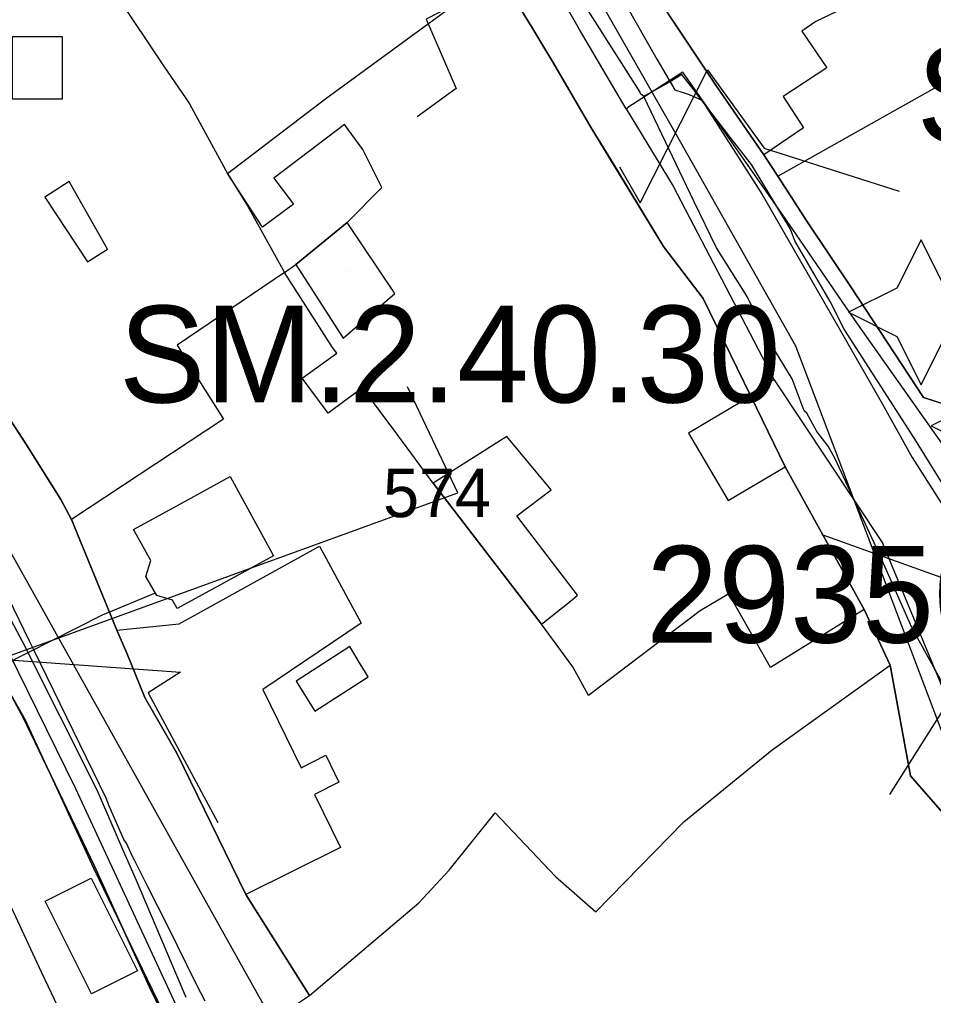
# Model space of a CAD drawing. Extents: x -690419 to -685080, y -987825 to -981190.
# Drawn here: x -687124.4 to -687029.9, y -985799.5 to -985698.6 of the extents above; entities that cross this region are included whole.
import ezdxf

# ---------------------------------------------------------------- set-up
doc = ezdxf.new("R2010")
doc.units = 0
for name, color, linetype in [('_DOPLNĚK BUDOVY', 7, 'Continuous'), ('Architektonicky cenná stavba', 7, 'Continuous'), ('BPEJ I-II ochrana', 7, 'Continuous'), ('Docházková izochrona BUS (S)', 7, 'Continuous'), ('Docházková izochrona VLAK (S)', 7, 'Continuous'), ('Implicitní', 7, 'Continuous'), ('Kanalizace stoka bez rozlišení (S)', 7, 'Continuous'), ('Nemovitá kulturní památka (S)', 7, 'Continuous'), ('Nemovité kulturní památky (S) - popis', 7, 'Continuous'), ('Památková zóna městská (S)', 7, 'Continuous'), ('Plochy smíšené obytné městské SM (S)', 7, 'Continuous'), ('Plochy veřejná prostranství všeobecná PU (S)', 7, 'Continuous'), ('Plynovod STL (S)', 7, 'Continuous'), ('Regulacni bloky_ID', 7, 'Continuous'), ('Regulační bloky STABILIZOVANÉ (S)', 7, 'Continuous'), ('Regulační kódy STABILIZOVANÉ (S)', 7, 'Continuous'), ('Spoje - komunikační vedení bez rozlišení provozovanál (S)', 7, 'Continuous'), ('Trasy cykloturistické (N)', 7, 'Continuous'), ('Vodovodní řady (S)', 7, 'Continuous')]:
    doc.layers.add(name, color=color, linetype=linetype)

# ---------------------------------------------------------------- blocks, each defined once
blk = doc.blocks.new('_DOMIN S')
at = {"layer": 'Implicitní'}
blk.add_lwpolyline([(0, 0), (-5, -10), (-15, -15), (-5, -20), (0, -30), (5, -20), (15, -15), (5, -10)], close=True, dxfattribs=at)

msp = doc.modelspace()

# ---------------------------------------------------------------- linework, layer by layer
at = {"layer": '_DOPLNĚK BUDOVY'}
for p, q in [((-687090.5, -985719.61), (-687095.82, -985723.95)), ((-687085.58, -985726.97), (-687090.5, -985719.61)), ((-687095.82, -985723.95), (-687090.9, -985731.58)), ((-687090.9, -985731.58), (-687085.58, -985726.97)), ((-687048.78, -985737.57), (-687055.21, -985741.4)), ((-687045.22, -985744.86), (-687048.78, -985737.57)), ((-687055.21, -985741.4), (-687051.11, -985748.34)), ((-687073.99, -985741.73), (-687081.61, -985746.57)), ((-687069.4, -985747.24), (-687073.99, -985741.73)), ((-687051.11, -985748.34), (-687045.22, -985744.86)), ((-687081.61, -985746.57), (-687070.4, -985761.13)), ((-687072.95, -985749.95), (-687069.4, -985747.24)), ((-687066.7, -985758.13), (-687072.95, -985749.95)), ((-687070.4, -985761.13), (-687067.24, -985758.61)), ((-687067.24, -985758.61), (-687066.7, -985758.13))]:
    msp.add_line(p, q, dxfattribs=at)
for points in [[(-687125.1, -985700.39), (-687119.96, -985700.39), (-687119.96, -985706.86), (-687125.1, -985706.86)], [(-687090.26, -985724.72), (-687090.26, -985724.72), (-687090.26, -985724.72), (-687090.26, -985724.72)], [(-687095.76, -985767.01), (-687094.62, -985768.85), (-687093.84, -985770.11), (-687088.34, -985766.56), (-687089.16, -985765.22), (-687090.24, -985763.45)], [(-687116.96, -985787.39), (-687112.18, -985796.96), (-687116.93, -985799.33), (-687121.71, -985789.76)]]:
    msp.add_lwpolyline(points, close=True, dxfattribs=at)
at = {"layer": 'Architektonicky cenná stavba'}
msp.add_lwpolyline([(-687031.18, -985721.4), (-687033.68, -985726.4), (-687038.68, -985728.9), (-687033.68, -985731.4), (-687031.18, -985736.4), (-687028.68, -985731.4), (-687023.68, -985728.9), (-687028.68, -985726.4)], close=True, dxfattribs=at)
at = {"layer": 'BPEJ I-II ochrana'}
for p, q in [((-687020.49, -985688.5), (-687042.07, -985698.85)), ((-687117.56, -985691.34), (-687109.47, -985703.42)), ((-687092.72, -985706.82), (-687079.92, -985697.46)), ((-687042.07, -985698.85), (-687043.52, -985699.85)), ((-687043.52, -985699.85), (-687040.91, -985703.65)), ((-687109.47, -985703.42), (-687107.14, -985706.85)), ((-687040.91, -985703.65), (-687045.45, -985706.6)), ((-687045.97, -985714.83), (-687029.37, -985705.49)), ((-687107.14, -985706.85), (-687106.8, -985707.35)), ((-687106.8, -985707.35), (-687102.86, -985714.57)), ((-687102.86, -985714.57), (-687092.72, -985706.82)), ((-687045.45, -985706.6), (-687043.35, -985709.83)), ((-687090.76, -985709.51), (-687098.08, -985715.05)), ((-687088.87, -985712.09), (-687090.76, -985709.51)), ((-687043.35, -985709.83), (-687047.44, -985712.63)), ((-687086.9, -985716), (-687088.87, -985712.09)), ((-687047.44, -985712.63), (-687045.97, -985714.83)), ((-687119.24, -985715.37), (-687121.76, -985717)), ((-687115.27, -985722.39), (-687119.24, -985715.37)), ((-687099.25, -985720.11), (-687102.86, -985714.57)), ((-687102.86, -985714.57), (-687100.8, -985717.91)), ((-687098.08, -985715.05), (-687096.05, -985717.73)), ((-687090.5, -985719.61), (-687086.9, -985716)), ((-687121.76, -985717), (-687117.34, -985723.7)), ((-687100.8, -985717.91), (-687096.96, -985724.8)), ((-687096.05, -985717.73), (-687099.25, -985720.11)), ((-687095.82, -985723.95), (-687090.5, -985719.61)), ((-687117.34, -985723.7), (-687115.27, -985722.39)), ((-687096.96, -985724.8), (-687095.82, -985723.95)), ((-687096.96, -985724.8), (-687108.08, -985732.3)), ((-687092, -985732.54), (-687096.96, -985724.8)), ((-687108.08, -985732.3), (-687106.3, -985735.14)), ((-687091.58, -985733.11), (-687092, -985732.54)), ((-687095.16, -985735.7), (-687091.58, -985733.11)), ((-687106.3, -985735.14), (-687103.28, -985739.96)), ((-687092.46, -985739.33), (-687095.16, -985735.7)), ((-687088.9, -985736.71), (-687092.46, -985739.33)), ((-687085.26, -985741.61), (-687088.9, -985736.71)), ((-687103.28, -985739.96), (-687119, -985750.3)), ((-687081.61, -985746.57), (-687085.26, -985741.61)), ((-687107.36, -985748.48), (-687102.59, -985745.87)), ((-687102.59, -985745.87), (-687098.11, -985754.06)), ((-687070.4, -985761.13), (-687081.61, -985746.57)), ((-687112.59, -985751.33), (-687107.36, -985748.48)), ((-687119, -985750.3), (-687114.31, -985761.74)), ((-687111.27, -985753.69), (-687112.59, -985751.33)), ((-687110.8, -985754.54), (-687111.27, -985753.69)), ((-687107.86, -985761.08), (-687093.36, -985753.06)), ((-687093.36, -985753.06), (-687089.04, -985761.01)), ((-687111.31, -985756.2), (-687110.8, -985754.54)), ((-687098.11, -985754.06), (-687108.08, -985759.52)), ((-687110.17, -985758.18), (-687111.31, -985756.2)), ((-687108.56, -985758.66), (-687110.17, -985758.18)), ((-687108.08, -985759.52), (-687108.56, -985758.66)), ((-687051.04, -985758), (-687054.02, -985759.74)), ((-687046.74, -985765.62), (-687051.04, -985758)), ((-687054.02, -985759.74), (-687065.55, -985768.51)), ((-687037.08, -985759.63), (-687046.74, -985765.62)), ((-687034.39, -985765.38), (-687037.08, -985759.63)), ((-687114.31, -985761.74), (-687107.86, -985761.08)), ((-687089.04, -985761.01), (-687099.22, -985767.89)), ((-687067.16, -985765.54), (-687070.4, -985761.13)), ((-687065.55, -985768.51), (-687067.16, -985765.54)), ((-687046.58, -985774.12), (-687034.39, -985765.38)), ((-687099.22, -985767.89), (-687095.24, -985775.96)), ((-687095.24, -985775.96), (-687092.71, -985774.67)), ((-687092.71, -985774.67), (-687091.37, -985777.44)), ((-687055.7, -985781.57), (-687046.58, -985774.12)), ((-687091.37, -985777.44), (-687093.88, -985778.74)), ((-687093.88, -985778.74), (-687091.18, -985784.22)), ((-687079.97, -985786.54), (-687075.19, -985780.62)), ((-687075.19, -985780.62), (-687068.96, -985787.19)), ((-687064.79, -985790.84), (-687055.7, -985781.57)), ((-687091.18, -985784.22), (-687100.98, -985789.08)), ((-687083.08, -985789.91), (-687079.97, -985786.54)), ((-687068.96, -985787.19), (-687064.79, -985790.84)), ((-687100.98, -985789.08), (-687094.39, -985799.5)), ((-687094.39, -985799.5), (-687083.08, -985789.91))]:
    msp.add_line(p, q, dxfattribs=at)
at = {"layer": 'Docházková izochrona BUS (S)'}
msp.add_arc((-686757.69, -985364.18), 400, 205.7131, 25.0773, dxfattribs=at)
at = {"layer": 'Docházková izochrona VLAK (S)'}
msp.add_arc((-686398.38, -985456.12), 800, 77.86547, 344.11337, dxfattribs=at)
at = {"layer": 'Kanalizace stoka bez rozlišení (S)'}
for points in [[(-686952.03, -985859.48), (-686975.65, -985839.67), (-686992.06, -985825.76), (-687000.54, -985810.29), (-687027.94, -985775.11), (-687044.13, -985732.39), (-687056.47, -985710.57), (-687068.78, -985688.93), (-687090.04, -985650.61), (-687107.52, -985613.35), (-687111.94, -985604.84), (-687136.06, -985562.54), (-687146.01, -985550.16), (-687172.29, -985519.8), (-687200.38, -985477.18), (-687226.5, -985435.09), (-687254.07, -985400.97), (-687259.32, -985394.52), (-687296.65, -985357.45), (-687331.63, -985324), (-687351.16, -985303.64), (-687361.05, -985286.8)], [(-687095.37, -985807.22), (-687127.28, -985750.14)]]:
    msp.add_lwpolyline(points, dxfattribs=at)
at = {"layer": 'Památková zóna městská (S)'}
msp.add_lwpolyline([(-687248.16, -985776.06), (-687236.92, -985776.58), (-687221.31, -985777.47), (-687214.68, -985774.46), (-687202.64, -985765.72), (-687194.32, -985759.23), (-687163.66, -985735.95), (-687148.78, -985725.37), (-687145.87, -985728.66), (-687138, -985743.68), (-687136.23, -985746.42), (-687129.33, -985759.71), (-687128.78, -985761.03), (-687126.97, -985765.41), (-687123.77, -985771), (-687116.67, -985786.41), (-687107.14, -985806.15), (-687104.59, -985811.81), (-687103.07, -985815.16), (-687095.17, -985832.71), (-687091.05, -985831.06), (-687084.04, -985846.63), (-687078.52, -985858.17)], dxfattribs=at)
at = {"layer": 'Plochy smíšené obytné městské SM (S)'}
for points in [[(-687025.16, -985739.56), (-687030.93, -985737.7), (-687038.43, -985726.26), (-687042.92, -985719.58), (-687045.97, -985714.83), (-687047.44, -985712.63), (-687052.32, -985705.52), (-687055.35, -985700.99), (-687063.12, -985689.31)], [(-687074.95, -985693.64), (-687071.42, -985699.42), (-687069.95, -985701.85), (-687069.18, -985703.14), (-687065.28, -985709.84), (-687063.02, -985713.53), (-687057.79, -985722.09), (-687053.71, -985727.48), (-687048.78, -985737.57), (-687045.22, -985744.86), (-687037.08, -985759.63), (-687034.39, -985765.38), (-687032.29, -985776.8), (-687023.26, -985787.12)], [(-687008.98, -985829.85), (-687042.18, -985844.07), (-687049.54, -985842.68), (-687067.6, -985837.08), (-687067.96, -985835), (-687088.61, -985817.19), (-687099.6, -985805.82), (-687096.35, -985800.81), (-687094.39, -985799.5), (-687100.98, -985789.08), (-687108.12, -985774.47), (-687111.41, -985768.71), (-687113.28, -985764.13), (-687114.31, -985761.74), (-687119, -985750.3), (-687120.1, -985748.25), (-687123.66, -985742.58), (-687130.55, -985732.02)], [(-687127.06, -985765.15), (-687123.98, -985770.79), (-687116.6, -985786.12), (-687110.92, -985798.65), (-687107.27, -985806.08), (-687107.02, -985806.63), (-687104.76, -985811.48), (-687103.18, -985814.95), (-687095.15, -985832.64), (-687093.74, -985835.4), (-687087.17, -985848.24), (-687078.95, -985867.46)]]:
    msp.add_lwpolyline(points, dxfattribs=at)
at = {"layer": 'Plochy veřejná prostranství všeobecná PU (S)'}
for p, q in [((-687063.12, -985689.31), (-687055.35, -985700.99)), ((-687071.42, -985699.42), (-687074.95, -985693.64)), ((-687069.95, -985701.85), (-687071.42, -985699.42)), ((-687055.35, -985700.99), (-687052.32, -985705.52)), ((-687069.18, -985703.14), (-687069.95, -985701.85)), ((-687065.28, -985709.84), (-687069.18, -985703.14)), ((-687052.32, -985705.52), (-687047.44, -985712.63)), ((-687063.02, -985713.53), (-687065.28, -985709.84)), ((-687047.44, -985712.63), (-687045.97, -985714.83)), ((-687057.79, -985722.09), (-687063.02, -985713.53)), ((-687045.97, -985714.83), (-687042.92, -985719.58)), ((-687042.92, -985719.58), (-687038.43, -985726.26)), ((-687053.71, -985727.48), (-687057.79, -985722.09)), ((-687038.43, -985726.26), (-687030.93, -985737.7)), ((-687048.78, -985737.57), (-687053.71, -985727.48)), ((-687130.55, -985732.02), (-687123.66, -985742.58)), ((-687045.22, -985744.86), (-687048.78, -985737.57)), ((-687030.93, -985737.7), (-687025.16, -985739.56)), ((-687123.66, -985742.58), (-687120.1, -985748.25)), ((-687037.08, -985759.63), (-687045.22, -985744.86)), ((-687120.1, -985748.25), (-687119, -985750.3)), ((-687119, -985750.3), (-687114.31, -985761.74)), ((-687034.39, -985765.38), (-687037.08, -985759.63)), ((-687114.31, -985761.74), (-687113.28, -985764.13)), ((-687113.28, -985764.13), (-687111.41, -985768.71)), ((-687123.98, -985770.79), (-687127.06, -985765.15)), ((-687032.29, -985776.8), (-687034.39, -985765.38)), ((-687111.41, -985768.71), (-687108.12, -985774.47)), ((-687116.6, -985786.12), (-687123.98, -985770.79)), ((-687108.12, -985774.47), (-687100.98, -985789.08)), ((-687023.26, -985787.12), (-687032.29, -985776.8)), ((-687110.92, -985798.65), (-687116.6, -985786.12)), ((-687100.98, -985789.08), (-687094.39, -985799.5)), ((-687109.54, -985801.45), (-687110.92, -985798.65))]:
    msp.add_line(p, q, dxfattribs=at)
at = {"layer": 'Plynovod STL (S)'}
for points in [[(-687023.95, -985776.34), (-687032.12, -985761.46), (-687035.57, -985753.69), (-687040.09, -985743.99), (-687040.8, -985742.72), (-687041.94, -985741.21), (-687042.98, -985739.34), (-687043.27, -985739.08), (-687044.49, -985735.78), (-687046.24, -985732.96), (-687046.71, -985732.05), (-687048.56, -985728.47), (-687049.17, -985727.28), (-687052.31, -985722.24), (-687054.63, -985717.48), (-687059.84, -985706.59), (-687060.18, -985706.34), (-687060.2, -985706.15), (-687065.82, -985697.34)], [(-687024.54, -985752.44), (-687025.54, -985751.89), (-687026.43, -985750.71), (-687031.86, -985741.93), (-687039.14, -985730.66), (-687040.57, -985727.77), (-687044.23, -985721.51), (-687044.68, -985720.31), (-687048.72, -985713.64), (-687050.81, -985710.94), (-687054.49, -985706.16), (-687054.53, -985706.1), (-687055.9, -985704.33), (-687057.02, -985705), (-687059.65, -985706.49)], [(-687059.65, -985706.49), (-687059.84, -985706.59)], [(-687105.17, -985800.1), (-687106.06, -985798.36), (-687109.04, -985792.35), (-687111.13, -985788.21), (-687112, -985786.49), (-687112.49, -985785.53), (-687112.72, -985785.08), (-687113.32, -985783.75), (-687113.58, -985783.37), (-687115.07, -985780), (-687115.4, -985779.1), (-687122.89, -985763.79), (-687123.33, -985762.88), (-687125.52, -985758.4)]]:
    msp.add_lwpolyline(points, dxfattribs=at)
at = {"layer": 'Regulační bloky STABILIZOVANÉ (S)'}
for p, q in [((-687063.12, -985689.31), (-687055.35, -985700.99)), ((-687071.42, -985699.42), (-687074.95, -985693.64)), ((-687069.95, -985701.85), (-687071.42, -985699.42)), ((-687055.35, -985700.99), (-687052.32, -985705.52)), ((-687069.18, -985703.14), (-687069.95, -985701.85)), ((-687065.28, -985709.84), (-687069.18, -985703.14)), ((-687052.32, -985705.52), (-687047.44, -985712.63)), ((-687063.02, -985713.53), (-687065.28, -985709.84)), ((-687047.44, -985712.63), (-687045.97, -985714.83)), ((-687057.79, -985722.09), (-687063.02, -985713.53)), ((-687045.97, -985714.83), (-687042.92, -985719.58)), ((-687042.92, -985719.58), (-687038.43, -985726.26)), ((-687053.71, -985727.48), (-687057.79, -985722.09)), ((-687038.43, -985726.26), (-687030.93, -985737.7)), ((-687048.78, -985737.57), (-687053.71, -985727.48)), ((-687130.55, -985732.02), (-687123.66, -985742.58)), ((-687045.22, -985744.86), (-687048.78, -985737.57)), ((-687030.93, -985737.7), (-687025.16, -985739.56)), ((-687123.66, -985742.58), (-687120.1, -985748.25)), ((-687037.08, -985759.63), (-687045.22, -985744.86)), ((-687120.1, -985748.25), (-687119, -985750.3)), ((-687119, -985750.3), (-687114.31, -985761.74)), ((-687034.39, -985765.38), (-687037.08, -985759.63)), ((-687114.31, -985761.74), (-687113.28, -985764.13)), ((-687113.28, -985764.13), (-687111.41, -985768.71)), ((-687123.98, -985770.79), (-687127.06, -985765.15)), ((-687032.29, -985776.8), (-687034.39, -985765.38)), ((-687111.41, -985768.71), (-687108.12, -985774.47)), ((-687116.6, -985786.12), (-687123.98, -985770.79)), ((-687108.12, -985774.47), (-687100.98, -985789.08)), ((-687023.26, -985787.12), (-687032.29, -985776.8)), ((-687110.92, -985798.65), (-687116.6, -985786.12)), ((-687100.98, -985789.08), (-687094.39, -985799.5)), ((-687109.54, -985801.45), (-687110.92, -985798.65))]:
    msp.add_line(p, q, dxfattribs=at)
for points in [[(-687025.16, -985739.56), (-687030.93, -985737.7), (-687038.43, -985726.26), (-687042.92, -985719.58), (-687045.97, -985714.83), (-687047.44, -985712.63), (-687052.32, -985705.52), (-687055.35, -985700.99), (-687063.12, -985689.31)], [(-687074.95, -985693.64), (-687071.42, -985699.42), (-687069.95, -985701.85), (-687069.18, -985703.14), (-687065.28, -985709.84), (-687063.02, -985713.53), (-687057.79, -985722.09), (-687053.71, -985727.48), (-687048.78, -985737.57), (-687045.22, -985744.86), (-687037.08, -985759.63), (-687034.39, -985765.38), (-687032.29, -985776.8), (-687023.26, -985787.12)], [(-687008.98, -985829.85), (-687042.18, -985844.07), (-687049.54, -985842.68), (-687067.6, -985837.08), (-687067.96, -985835), (-687088.61, -985817.19), (-687099.6, -985805.82), (-687096.35, -985800.81), (-687094.39, -985799.5), (-687100.98, -985789.08), (-687108.12, -985774.47), (-687111.41, -985768.71), (-687113.28, -985764.13), (-687114.31, -985761.74), (-687119, -985750.3), (-687120.1, -985748.25), (-687123.66, -985742.58), (-687130.55, -985732.02)], [(-687127.06, -985765.15), (-687123.98, -985770.79), (-687116.6, -985786.12), (-687110.92, -985798.65), (-687107.27, -985806.08), (-687107.02, -985806.63), (-687104.76, -985811.48), (-687103.18, -985814.95), (-687095.15, -985832.64), (-687093.74, -985835.4), (-687087.17, -985848.24), (-687078.95, -985867.46)]]:
    msp.add_lwpolyline(points, dxfattribs=at)
at = {"layer": 'Spoje - komunikační vedení bez rozlišení provozovanál (S)'}
for points in [[(-687090.7, -985642.91), (-687087.53, -985649.15), (-687086.65, -985650.77), (-687076.58, -985669.48), (-687067.65, -985685.33), (-687065.24, -985690.96), (-687062.78, -985695.19), (-687058.5, -985702.74), (-687056.62, -985705.9), (-687055.16, -985706.38), (-687053.83, -985706.98), (-687047.59, -985716.74), (-687039.54, -985730.75), (-687035.18, -985738.41), (-687032.1, -985743.9), (-687026.21, -985753.14), (-687021.89, -985758.75), (-687021.9, -985758.88)], [(-687061.55, -985687.9), (-687082.35, -985698.61), (-687079.22, -985705.78), (-687083.26, -985708.71)], [(-687062.35, -985713.86), (-687060.23, -985717.6), (-687053.26, -985703.86)], [(-687053.26, -985703.86), (-687047.4, -985711.94), (-687033.46, -985716.38)], [(-687126.36, -985764.74), (-687079.06, -985747.55), (-687084.28, -985736.59)], [(-687021.9, -985758.88), (-687041.41, -985751.9)], [(-687126.36, -985764.74), (-687126.07, -985765.35), (-687115.79, -985760.16), (-687110.31, -985757.9)], [(-687021.9, -985758.88), (-687034.46, -985778.74)], [(-687126.36, -985764.74), (-687107.74, -985766.08), (-687111.08, -985768.22), (-687103.88, -985781.61)], [(-687125.55, -985763.94), (-687118.59, -985778.12), (-687108.01, -985800.92), (-687103.26, -985810.3), (-687099.94, -985814.36), (-687090.97, -985830.34)]]:
    msp.add_lwpolyline(points, dxfattribs=at)
at = {"layer": 'Trasy cykloturistické (N)'}
msp.add_lwpolyline([(-687023.26, -985787.12), (-687032.29, -985776.8), (-687034.39, -985765.38), (-687037.08, -985759.63), (-687045.22, -985744.86), (-687048.78, -985737.57), (-687053.71, -985727.48), (-687057.79, -985722.09), (-687065.28, -985709.84), (-687069.18, -985703.14), (-687069.95, -985701.85), (-687071.42, -985699.42), (-687074.95, -985693.64), (-687079.77, -985685.5), (-687084.51, -985677.34), (-687088.72, -985669.99), (-687095.15, -985658.57), (-687098.61, -985651.41), (-687106.44, -985635.78), (-687113.81, -985621.37), (-687113.02, -985615.55), (-687115.24, -985609.95), (-687125.8, -985587.38), (-687135.99, -985570.51)], dxfattribs=at)
at = {"layer": 'Vodovodní řady (S)'}
for points in [[(-687061.67, -985707.86), (-687066.49, -985699.69), (-687068.64, -985695.84), (-687077.93, -985679.51), (-687083.93, -985667.64), (-687089.55, -985656.94), (-687093.09, -985650.14)], [(-687026.44, -985746.21), (-687028.8, -985742.76), (-687038.06, -985729.66), (-687044.95, -985719.57), (-687055.82, -985704.09), (-687061.49, -985707.75)], [(-687061.67, -985707.86), (-687061.49, -985707.75)], [(-687061.67, -985707.86), (-687056.79, -985715.86), (-687046.35, -985735.88)], [(-687107.15, -985799.71), (-687112.28, -985787.62), (-687113.69, -985784.4), (-687116.34, -985778.3), (-687123.98, -985763.07), (-687128.35, -985754.86), (-687130.26, -985751.12), (-687133.93, -985745.01), (-687139.39, -985734.82), (-687141.29, -985731.32), (-687141.34, -985731.24), (-687144.85, -985724.96), (-687144.88, -985724.94)], [(-687046.69, -985736.03), (-687047.02, -985736.23)], [(-687046.35, -985735.88), (-687046.69, -985736.03)], [(-687046.35, -985735.88), (-687035.13, -985752.79)], [(-686997.4, -985816.9), (-687011.81, -985797.57), (-687023.64, -985780.54), (-687035.13, -985752.79)]]:
    msp.add_lwpolyline(points, dxfattribs=at)

# ---------------------------------------------------------------- block references
at = {"layer": 'Nemovitá kulturní památka (S)', "xscale": 0.8727788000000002, "yscale": 0.8727788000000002}
msp.add_blockref('_DOMIN S', (-687017.06, -985727.53), dxfattribs=at)

# ---------------------------------------------------------------- texts
at = {"layer": 'Nemovité kulturní památky (S) - popis'}
msp.add_text('29350/5-4283', height=10, dxfattribs=at).set_placement((-687059.59, -985763.04))
at = {"layer": 'Regulacni bloky_ID'}
msp.add_text('574', height=5, dxfattribs=at).set_placement((-687086.79, -985750.07))
at = {"layer": 'Regulační kódy STABILIZOVANÉ (S)'}
for s, p in [('SM.2.25.40', (-687031.64, -985711.37)), ('SM.2.40.30', (-687114.08, -985738.22))]:
    msp.add_text(s, height=10, dxfattribs=at).set_placement(p)

doc.saveas('drawing.dxf')
